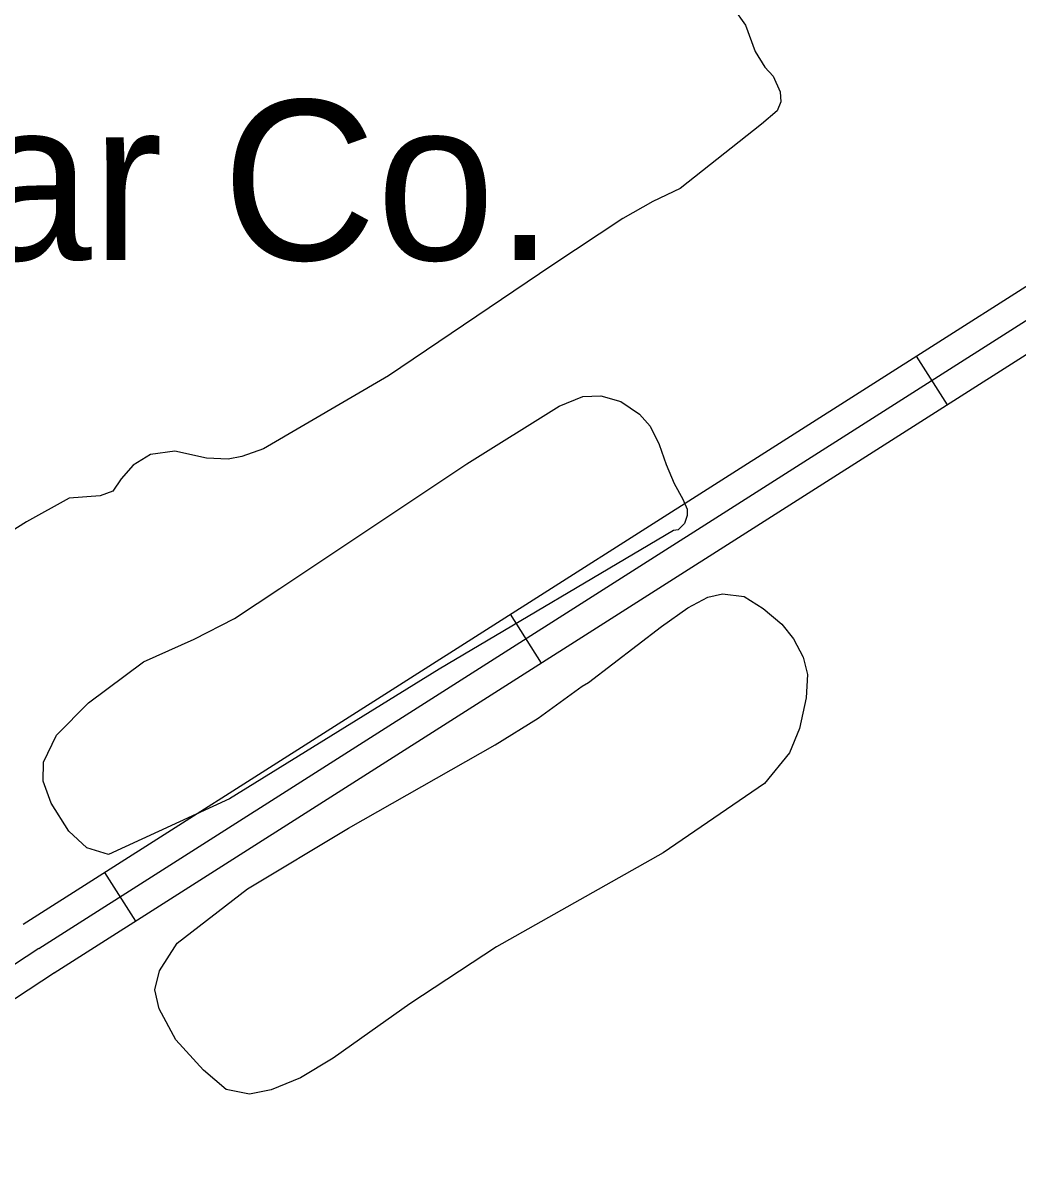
# Model space of a CAD drawing. Extents: x 3477039 to 3515015, y 546746 to 572297.
# Drawn here: x 3487238 to 3487755, y 564969 to 565568 of the extents above; entities that cross this region are included whole.
import ezdxf

# ---------------------------------------------------------------- set-up
doc = ezdxf.new("R2010")
doc.units = 0
for name, color, linetype in [('V-BLDG-IDEN', 7, 'Continuous'), ('V-ROAD-CNTR', 7, 'Continuous'), ('V-TOPO-SHOR', 7, 'Continuous')]:
    doc.layers.add(name, color=color, linetype=linetype)

msp = doc.modelspace()

# ---------------------------------------------------------------- linework, layer by layer
at = {"layer": 'V-ROAD-CNTR'}
for p, q in [((3487701.84, 565395.42), (3487717.94, 565370.11)), ((3487490.87, 565261.29), (3487506.97, 565235.97)), ((3487279.9, 565127.15), (3487296, 565101.84))]:
    msp.add_line(p, q, dxfattribs=at)
for points in [[(3487237.71, 565100.33), (3487835.85, 565480.63)], [(3487245.76, 565087.67), (3487843.9, 565467.97)], [(3487253.81, 565075.01), (3487851.95, 565455.31)], [(3487245.76, 565087.67), (3486972.87, 564908.3)], [(3487254, 565075.13), (3486994.16, 564904.34)]]:
    msp.add_lwpolyline(points, dxfattribs=at)
at = {"layer": 'V-TOPO-SHOR'}
for points in [[(3487606.66, 565576.33), (3487613.14, 565567.32), (3487618.15, 565553.61), (3487623.23, 565545.55), (3487627.41, 565540.8), (3487631.08, 565532.76), (3487631.49, 565527.58), (3487629.55, 565522.9), (3487621.47, 565515.94), (3487579.2, 565482.57), (3487565.01, 565475.68), (3487549.38, 565466.93), (3487512.39, 565442.44), (3487427.5, 565385.11), (3487362.6, 565347.31), (3487351.26, 565343.21), (3487344.19, 565341.88), (3487332.9, 565342.49), (3487316.48, 565345.98), (3487303.76, 565344.25), (3487294.75, 565338.71), (3487288.56, 565331.72), (3487284.24, 565325.19), (3487277.63, 565322.92), (3487261.62, 565321.7), (3487239.36, 565309.26), (3487225.14, 565300.49)], [(3487575.67, 565304.78), (3487453.91, 565232.85), (3487344.91, 565165.46), (3487282, 565136.57), (3487270.75, 565140), (3487261.44, 565148.58), (3487252.21, 565163.27), (3487248.11, 565174.61), (3487248.22, 565184.49), (3487254.98, 565198.52), (3487271.64, 565215.26), (3487300.12, 565236.56), (3487326.61, 565248.47), (3487347.44, 565259.05), (3487371.14, 565274.76), (3487468.35, 565339.46), (3487516.23, 565369.47), (3487528.52, 565374.5), (3487537.93, 565374.86), (3487548.25, 565371.91), (3487558.05, 565365.21), (3487563.62, 565359.03), (3487568.21, 565349.56), (3487571.85, 565339.17), (3487575.96, 565329.24), (3487580.57, 565321.19), (3487582.86, 565315.99), (3487582.82, 565312.7), (3487581.36, 565308.48), (3487578.03, 565305.23), (3487575.67, 565304.78)], [(3487531.45, 565225.81), (3487569.44, 565254.99), (3487583.19, 565264.71), (3487593.61, 565270.23), (3487601.16, 565272.02), (3487612.43, 565270.47), (3487622.23, 565264.24), (3487632.02, 565256.13), (3487638.04, 565248.53), (3487643.1, 565239.06), (3487645.35, 565230.09), (3487644.73, 565217.87), (3487641.25, 565201.92), (3487635.92, 565189.28), (3487623.03, 565173.44), (3487570.39, 565137.37), (3487483.71, 565088.54), (3487438.67, 565058.96), (3487417.79, 565044.16), (3487398.81, 565030.74), (3487381.76, 565020.59), (3487366.63, 565014.19), (3487355.31, 565011.97), (3487343.11, 565014.47), (3487331.47, 565024.49), (3487317.07, 565040.18), (3487308.32, 565056.28), (3487306.09, 565066.19), (3487308.56, 565076.04), (3487317.67, 565090.51), (3487354.23, 565118.77), (3487406.83, 565150.14), (3487483.08, 565193.45), (3487505.36, 565207.3), (3487518.65, 565217.02), (3487528.14, 565223.96), (3487531.45, 565225.81)]]:
    msp.add_lwpolyline(points, dxfattribs=at)

# ---------------------------------------------------------------- texts
at = {"layer": 'V-BLDG-IDEN'}
msp.add_text('Sugar Co.', height=83, dxfattribs=at).set_placement((3487014.08, 565445.36))

doc.saveas('drawing.dxf')
